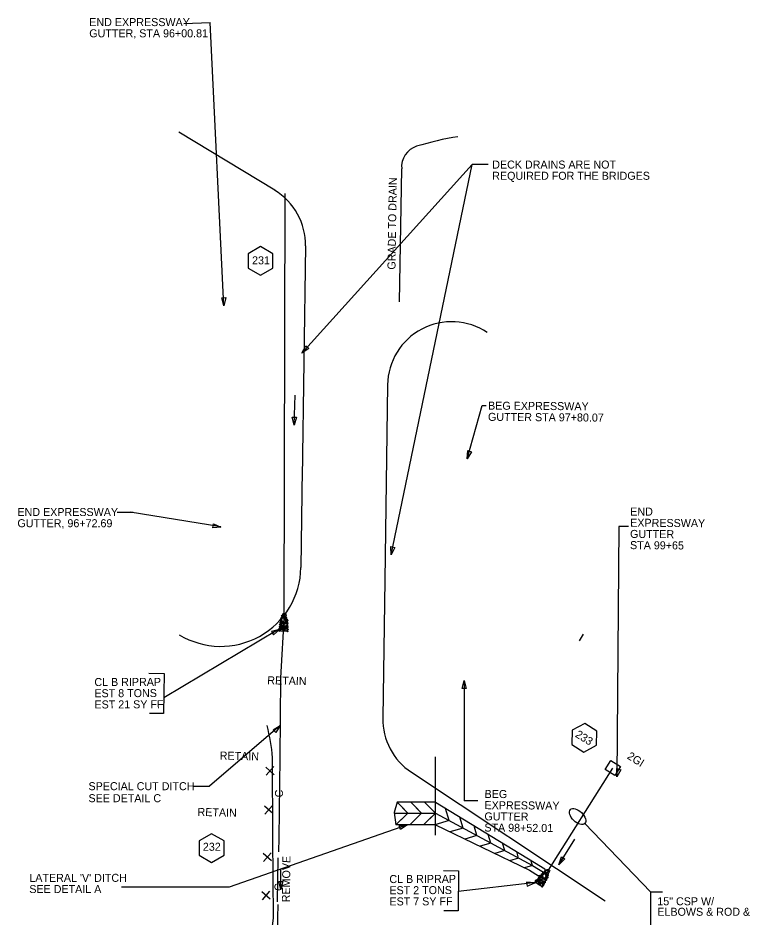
# Model space of a CAD drawing. Extents: x 2384780 to 2405432, y 547869 to 573706.
# Drawn here: x 2397545 to 2398001, y 552847 to 553408 of the extents above; entities that cross this region are included whole.
import ezdxf

# ---------------------------------------------------------------- set-up
doc = ezdxf.new("R2010")
doc.units = 0
for name, color, linetype in [('Old_Level_1', 7, 'Continuous'), ('Old_Level_10', 7, 'Continuous'), ('Old_Level_18', 7, 'Continuous'), ('Old_Level_5', 7, 'Continuous'), ('Old_Level_63', 7, 'Continuous'), ('Old_Level_9', 7, 'Continuous'), ('Prop Drainage Box Number Symbol CELL', 7, 'Continuous'), ('Prop Drainage Structure Pipe CSP 15in', 7, 'Continuous')]:
    doc.layers.add(name, color=color, linetype=linetype)

# ---------------------------------------------------------------- blocks, each defined once
blk = doc.blocks.new('SPOT')
at = {"layer": 'Old_Level_1'}
for p, q in [((-5.48625, 4.61225), (5.48625, -4.61175)), ((-4.608, -5.326), (4.609, 5.325))]:
    blk.add_line(p, q, dxfattribs=at)
blk = doc.blocks.new('RIPRAP')
at = {"layer": 'Old_Level_1'}
for points in [[(-0.002, -0.00625), (-0.00625, -0.00775), (-0.016, -0.0125), (-0.02, -0.00675), (-0.02, -0.003), (-0.008, 0.00275), (-0.002, -0.00025), (-0.002, -0.00625)], [(0.01825, -0.00325), (0.01375, -0.005), (0.00325, -0.00975), (0.00025, -0.00375), (0, 0), (0.01125, 0.005), (0.018, 0.00275), (0.01825, -0.00325)], [(-0.046, -0.12775), (-0.0505, -0.12425), (-0.053, -0.1145), (-0.0485, -0.11), (-0.04475, -0.11), (-0.04, -0.12175), (-0.04225, -0.12625), (-0.046, -0.12775)], [(-0.0485, -0.08525), (-0.0425, -0.0835), (-0.03275, -0.0825), (-0.0305, -0.08925), (-0.03175, -0.0945), (-0.0445, -0.09325), (-0.049, -0.089), (-0.0485, -0.08525)], [(-0.046, -0.1025), (-0.04025, -0.098), (-0.02675, -0.09375), (-0.02, -0.09975), (-0.02, -0.10575), (-0.03625, -0.11225), (-0.044, -0.1085), (-0.046, -0.1025)], [(-0.03675, -0.07275), (-0.04075, -0.06825), (-0.04325, -0.0585), (-0.0395, -0.054), (-0.035, -0.054), (-0.031, -0.0665), (-0.033, -0.0705), (-0.03675, -0.07275)], [(-0.023, -0.1195), (-0.02725, -0.12175), (-0.037, -0.126), (-0.041, -0.1195), (-0.041, -0.11625), (-0.029, -0.1115), (-0.02525, -0.1135), (-0.023, -0.1195)], [(-0.0305, -0.05975), (-0.035, -0.05625), (-0.0375, -0.0465), (-0.033, -0.042), (-0.02925, -0.042), (-0.02475, -0.05375), (-0.02675, -0.05825), (-0.0305, -0.05975)], [(-0.00025, -0.11525), (-0.0145, -0.10575), (-0.0355, -0.078), (-0.0255, -0.056), (-0.00975, -0.051), (0.01725, -0.08475), (0.01525, -0.10425), (0.002, -0.11775)], [(-0.0345, -0.0215), (-0.0265, -0.01775), (-0.007, -0.01125), (0.00375, -0.02075), (0.003, -0.0315), (-0.02075, -0.03775), (-0.03225, -0.032), (-0.0345, -0.024)], [(-0.0275, -0.0395), (-0.023, -0.03925), (-0.014, -0.039), (-0.0115, -0.045), (-0.0115, -0.04875), (-0.0235, -0.049), (-0.0295, -0.04475), (-0.0275, -0.0395)], [(-0.01575, -0.1245), (-0.02025, -0.12125), (-0.022, -0.11125), (-0.0185, -0.10675), (-0.014, -0.10675), (-0.00975, -0.1185), (-0.012, -0.123), (-0.01575, -0.1245)], [(-0.0095, -0.039), (0.00025, -0.0365), (0.0205, -0.036), (0.02775, -0.0495), (0.024, -0.05775), (-0.00075, -0.05675), (-0.009, -0.0485), (-0.0095, -0.039)], [(0.009, -0.07425), (0.0045, -0.07075), (0.00225, -0.061), (0.00625, -0.05625), (0.01, -0.057), (0.01425, -0.06825), (0.01275, -0.072), (0.009, -0.07425)], [(0.012, -0.0355), (0.00825, -0.0295), (0.0035, -0.01775), (0.01025, -0.00925), (0.01825, -0.009), (0.0225, -0.027), (0.01875, -0.033), (0.012, -0.0355)], [(0.01975, -0.07925), (0.01525, -0.07475), (0.01375, -0.06525), (0.01725, -0.0605), (0.02175, -0.0605), (0.02575, -0.07325), (0.0235, -0.077), (0.01975, -0.07925)], [(0.0225, -0.12), (0.0185, -0.11625), (0.01675, -0.10675), (0.0205, -0.102), (0.025, -0.102), (0.0285, -0.114), (0.02625, -0.11775), (0.0225, -0.12)], [(0.02025, -0.07975), (0.02825, -0.07725), (0.04025, -0.077), (0.045, -0.08725), (0.042, -0.0935), (0.02475, -0.092), (0.02025, -0.0855), (0.02025, -0.07975)], [(0.03125, -0.0765), (0.0265, -0.073), (0.02425, -0.06325), (0.0285, -0.0585), (0.03225, -0.05925), (0.03625, -0.0705), (0.035, -0.07425), (0.03125, -0.0765)], [(0.03775, -0.114), (0.03325, -0.11025), (0.031, -0.1005), (0.035, -0.096), (0.03875, -0.09675), (0.043, -0.10775), (0.0415, -0.1115), (0.03775, -0.114)], [(-0.06725, -0.1915), (-0.06125, -0.18975), (-0.0515, -0.18875), (-0.04925, -0.1955), (-0.0505, -0.20075), (-0.06325, -0.1995), (-0.06775, -0.19525), (-0.06725, -0.1915)], [(-0.064, -0.2115), (-0.058, -0.20975), (-0.04825, -0.20875), (-0.046, -0.2155), (-0.04725, -0.22075), (-0.06, -0.2195), (-0.0645, -0.21525), (-0.064, -0.2115)], [(-0.061, -0.17925), (-0.055, -0.17725), (-0.04525, -0.17625), (-0.043, -0.183), (-0.04425, -0.18825), (-0.057, -0.187), (-0.0615, -0.18275), (-0.061, -0.17925)], [(-0.04975, -0.14825), (-0.05425, -0.14475), (-0.05675, -0.135), (-0.05225, -0.1305), (-0.0485, -0.1305), (-0.04375, -0.14225), (-0.046, -0.14675), (-0.04975, -0.14825)], [(-0.04975, -0.17575), (-0.05375, -0.1705), (-0.05675, -0.16075), (-0.05225, -0.157), (-0.04875, -0.157), (-0.04375, -0.169), (-0.046, -0.1735), (-0.04975, -0.17575)], [(-0.032, -0.15425), (-0.03625, -0.15575), (-0.046, -0.158), (-0.0505, -0.15375), (-0.05075, -0.15075), (-0.041, -0.146), (-0.035, -0.14825), (-0.03275, -0.152)], [(-0.05075, -0.19675), (-0.0405, -0.195), (-0.021, -0.194), (-0.01375, -0.208), (-0.018, -0.21775), (-0.042, -0.21675), (-0.0505, -0.20725), (-0.05075, -0.19675)], [(-0.04275, -0.12825), (-0.03225, -0.126), (-0.012, -0.1275), (-0.00575, -0.1395), (-0.009, -0.15), (-0.033, -0.1485), (-0.04375, -0.13875), (-0.04275, -0.12825)], [(-0.0355, -0.17625), (-0.037, -0.1725), (-0.04125, -0.16275), (-0.03525, -0.158), (-0.0315, -0.158), (-0.02675, -0.17075), (-0.031, -0.174), (-0.0355, -0.17625)], [(-0.012, -0.187), (-0.01875, -0.19075), (-0.033, -0.1935), (-0.039, -0.1875), (-0.039, -0.1815), (-0.02275, -0.17675), (-0.01525, -0.17875), (-0.012, -0.187)], [(-0.0215, -0.16975), (-0.02625, -0.1655), (-0.0285, -0.15575), (-0.024, -0.15125), (-0.02025, -0.15175), (-0.01625, -0.163), (-0.01775, -0.1675), (-0.0215, -0.16975)], [(0.00075, -0.15075), (0.0045, -0.15875), (0.011, -0.179), (0.0015, -0.18875), (-0.009, -0.189), (-0.01475, -0.16525), (-0.012, -0.153), (-0.0015, -0.1515)], [(-0.0115, -0.204), (-0.00425, -0.2025), (0.0085, -0.20225), (0.01275, -0.21275), (0.01125, -0.2185), (-0.0075, -0.21675), (-0.01225, -0.21075), (-0.0115, -0.204)], [(-0.00575, -0.118), (0.00025, -0.1155), (0.0085, -0.1175), (0.0125, -0.12425), (0.01025, -0.128), (-0.00175, -0.12825), (-0.00575, -0.12175), (-0.00575, -0.118)], [(0.04, -0.14075), (0.03075, -0.14625), (0.009, -0.15575), (-0.004, -0.14175), (-0.00425, -0.132), (0.024, -0.123), (0.03825, -0.1285), (0.0425, -0.1405)], [(0.00625, -0.2035), (0.00175, -0.19975), (-0.001, -0.19), (0.0035, -0.1855), (0.00725, -0.1855), (0.012, -0.1975), (0.01, -0.202), (0.00625, -0.2035)], [(0.01625, -0.174), (0.0125, -0.17075), (0.009, -0.16), (0.0135, -0.1555), (0.01725, -0.15625), (0.022, -0.168), (0.02075, -0.17175), (0.01625, -0.174)], [(0.026, -0.18075), (0.03225, -0.18875), (0.03875, -0.20825), (0.02925, -0.219), (0.01875, -0.21675), (0.012, -0.193), (0.01575, -0.184), (0.026, -0.17925)], [(0.0205, -0.15575), (0.0265, -0.15325), (0.03475, -0.15525), (0.03875, -0.162), (0.0365, -0.16575), (0.0245, -0.166), (0.0205, -0.1595), (0.0205, -0.15575)], [(0.04925, -0.17425), (0.044, -0.17875), (0.03525, -0.1805), (0.02975, -0.177), (0.0295, -0.171), (0.0415, -0.16925), (0.0475, -0.1705), (0.04925, -0.17425)], [(0.048, -0.1195), (0.04425, -0.12325), (0.036, -0.12575), (0.03, -0.122), (0.02975, -0.1155), (0.04175, -0.11375), (0.04775, -0.11575), (0.048, -0.1195)], [(0.0335, -0.189), (0.0395, -0.18675), (0.04775, -0.18875), (0.0515, -0.1955), (0.04925, -0.19925), (0.03725, -0.1995), (0.0335, -0.19275), (0.0335, -0.189)], [(0.043, -0.162), (0.03825, -0.1585), (0.036, -0.14875), (0.04, -0.144), (0.04375, -0.14475), (0.048, -0.15575), (0.04675, -0.1595), (0.043, -0.162)], [(0.04325, -0.22375), (0.0385, -0.22025), (0.03625, -0.2105), (0.0405, -0.20575), (0.04425, -0.2065), (0.0485, -0.2175), (0.047, -0.22125), (0.04325, -0.22375)]]:
    blk.add_lwpolyline(points, dxfattribs=at)
blk = doc.blocks.new('IN')
at = {"layer": 'Old_Level_9'}
blk.add_lwpolyline([(-0.07025, 0.067), (0.07025, 0.067), (0.07025, -0.067), (-0.07025, -0.067)], close=True, dxfattribs=at)
blk = doc.blocks.new('BUBBLE')
at = {"layer": 'Old_Level_10'}
blk.add_ellipse((0, 0), major_axis=(192, 154), ratio=0.548538, dxfattribs=at)

msp = doc.modelspace()

# ---------------------------------------------------------------- linework, layer by layer
at = {"layer": 'Old_Level_1'}
for p, q in [((2397782.77, 553230.83), (2397784.07, 553313.8)), ((2397710.78, 553035.93), (2397711.32, 553298.46)), ((2397706.84, 553025.9), (2397635.51, 552983.4)), ((2397706.58, 552856.04), (2397706.93, 552883.56)), ((2397866.04, 552867.96), (2397819.39, 552862.45))]:
    msp.add_line(p, q, dxfattribs=at)
for points in [[(2397704.01, 553022.73), (2397707.87, 553026.14), (2397702.86, 553024.95)], [(2397905.7, 552953.76), (2397905.97, 552962.7), (2397898.36, 552967.41), (2397890.48, 552963.18), (2397890.2, 552954.23), (2397897.81, 552949.52)], [(2397862.34, 552865.85), (2397867.08, 552867.86), (2397861.95, 552868.32)]]:
    msp.add_lwpolyline(points, close=True, dxfattribs=at)
for points in [[(2397626.27, 552998.73), (2397635.7, 552998.61), (2397635.38, 552973.53), (2397626.54, 552973.64)], [(2397810.12, 552875.53), (2397819.56, 552875.41), (2397819.24, 552850.33), (2397810.4, 552850.44)]]:
    msp.add_lwpolyline(points, dxfattribs=at)
for centre, radius, start, end in [((2397846.96, 553154.2), 181.81, 98.797, 107.1318), ((2397797.34, 553315.2), 13.34, 107.1318, 186.0132)]:
    msp.add_arc(centre, radius, start, end, dxfattribs=at)
at = {"layer": 'Old_Level_18'}
for p, q in [((2397805.07, 552918.24), (2397781.14, 552918.24)), ((2397787.94, 552911.44), (2397781.14, 552918.24)), ((2397787.94, 552911.44), (2397783.65, 552915.73)), ((2397796.5, 552911.44), (2397789.71, 552918.24)), ((2397796.5, 552911.44), (2397792.22, 552915.73)), ((2397805.07, 552911.44), (2397798.27, 552918.24)), ((2397805.07, 552911.44), (2397800.79, 552915.73)), ((2397805.07, 552918.24), (2397866.93, 552880.59)), ((2397787.94, 552911.44), (2397780.48, 552903.99)), ((2397787.94, 552911.44), (2397783.65, 552907.16)), ((2397787.94, 552911.44), (2397805.07, 552911.44)), ((2397796.5, 552911.44), (2397789.05, 552903.99)), ((2397796.5, 552911.44), (2397792.22, 552907.16)), ((2397805.07, 552911.44), (2397797.62, 552903.99)), ((2397805.07, 552911.44), (2397800.79, 552907.16)), ((2397805.07, 552911.44), (2397865.7, 552878.62)), ((2397813.73, 552906.76), (2397811.47, 552914.34)), ((2397805.07, 552903.99), (2397780.48, 552903.99)), ((2397813.73, 552906.76), (2397804.83, 552904.11)), ((2397805.07, 552903.99), (2397863.84, 552875.67)), ((2397822.39, 552902.07), (2397820.35, 552908.94)), ((2397822.39, 552902.07), (2397814.15, 552899.62)), ((2397831.05, 552897.38), (2397829.22, 552903.54)), ((2397831.05, 552897.38), (2397823.47, 552895.12)), ((2397839.71, 552892.69), (2397833.04, 552890.7)), ((2397839.71, 552892.69), (2397838.09, 552898.14)), ((2397848.37, 552888), (2397846.96, 552892.74)), ((2397848.37, 552888), (2397842.11, 552886.14)), ((2397857.03, 552883.31), (2397855.84, 552887.34)), ((2397857.03, 552883.31), (2397851.44, 552881.65)), ((2397865.7, 552878.62), (2397864.71, 552881.94)), ((2397865.7, 552878.62), (2397860.76, 552877.15)), ((2397865.7, 552878.62), (2397874.21, 552873.38)), ((2397866.93, 552880.59), (2397873.45, 552876.58)), ((2397874.21, 552873.38), (2397873.45, 552876.58)), ((2397863.84, 552875.67), (2397869.41, 552872.24)), ((2397874.21, 552873.38), (2397869.41, 552872.24))]:
    msp.add_line(p, q, dxfattribs=at)
for points in [[(2397710.78, 553035.93), (2397708.47, 552995.97), (2397708.04, 552945.97), (2397707.42, 552895.97), (2397707.26, 552887.17)], [(2397781.14, 552918.24), (2397779.36, 552911.75), (2397780.48, 552903.99)], [(2397779.37, 552911.44), (2397805.07, 552911.44)], [(2397805.07, 552911.44), (2397865.7, 552878.62)], [(2397865.7, 552878.62), (2397874.21, 552873.38)], [(2397706.69, 552854.23), (2397706.55, 552845.98), (2397705.45, 552795.99), (2397704.1, 552746), (2397706.56, 552697.52)]]:
    msp.add_lwpolyline(points, dxfattribs=at)
at = {"layer": 'Old_Level_5'}
for p, q in [((2397647.98, 553404.66), (2397664.53, 553405.18)), ((2397673.14, 553228.37), (2397664.53, 553405.18)), ((2397721.8, 553198.73), (2397828.08, 553316.53)), ((2397777.58, 553072.77), (2397828.08, 553316.53)), ((2397838.08, 553316.53), (2397828.08, 553316.53)), ((2397716.9, 553153.77), (2397717.47, 553172.55)), ((2397824.93, 553132.79), (2397834.39, 553165.96)), ((2397834.39, 553165.96), (2397836.77, 553165.96)), ((2397606.45, 553099.49), (2397616.45, 553099.49)), ((2397671.19, 553090.16), (2397614.57, 553099.49)), ((2397919.69, 553090.41), (2397918.32, 552934.04)), ((2397925.7, 553090.41), (2397919.69, 553090.41)), ((2397823.1, 552994.23), (2397823.07, 552919.05)), ((2397708.21, 552966.06), (2397663.99, 552928.23)), ((2397653.99, 552928.23), (2397663.99, 552928.23)), ((2397831.53, 552919.05), (2397823.07, 552919.05)), ((2397787.69, 552903.99), (2397676.46, 552865.23)), ((2397939.47, 552862.3), (2397898.37, 552904.88)), ((2397882.13, 552879.2), (2397892.14, 552895.1)), ((2397708.52, 552863.62), (2397708.52, 552876.68)), ((2397676.46, 552865.23), (2397609.12, 552865.23)), ((2397939.47, 552862.3), (2397939.47, 552830.85)), ((2397939.47, 552862.3), (2397946.79, 552862.3))]:
    msp.add_line(p, q, dxfattribs=at)
for points in [[(2397674.24, 553233.4), (2397673.14, 553228.37), (2397671.75, 553233.33)], [(2397726.08, 553201.6), (2397721.8, 553198.73), (2397724.22, 553203.28)], [(2397718.3, 553158.73), (2397716.9, 553153.77), (2397715.8, 553158.81)], [(2397827.69, 553137.15), (2397824.93, 553132.79), (2397825.32, 553137.93)], [(2397666.49, 553092.14), (2397671.23, 553090.13), (2397666.1, 553089.67)], [(2397779.82, 553077.41), (2397777.58, 553072.77), (2397777.37, 553077.92)], [(2397821.85, 552989.23), (2397823.1, 552994.23), (2397824.35, 552989.23)], [(2397703.74, 552963.5), (2397708.21, 552966.06), (2397705.47, 552961.7)], [(2397920.82, 552938.54), (2397918.32, 552934.04), (2397918.41, 552939.19)], [(2397782.56, 552903.53), (2397787.69, 552903.99), (2397783.38, 552901.17)], [(2397885.85, 552882.77), (2397882.13, 552879.2), (2397883.74, 552884.1)], [(2397709.77, 552868.62), (2397708.52, 552863.62), (2397707.27, 552868.62)]]:
    msp.add_lwpolyline(points, close=True, dxfattribs=at)
at = {"layer": 'Old_Level_63'}
for p, q in [((2397704.78, 553300.46), (2397644.86, 553336.77)), ((2397724.04, 553265.68), (2397721.96, 553120.91)), ((2397775.22, 553178.95), (2397773.47, 553056.9)), ((2397722.01, 553126.22), (2397721.13, 553064.85)), ((2397773.47, 553056.9), (2397772.24, 552970.84)), ((2397894.97, 553018.94), (2397897.63, 553023.17)), ((2397805.07, 552897.65), (2397805.07, 552946.52)), ((2397790.12, 552936.94), (2397911.17, 552856.6))]:
    msp.add_line(p, q, dxfattribs=at)
msp.add_lwpolyline([(2397693.72, 552673.71), (2397692.99, 552695.86), (2397696.21, 552746.13), (2397697.57, 552792.18), (2397703.99, 552846.02), (2397703.68, 552896.03), (2397703.5, 552946.04)], dxfattribs=at)
for centre, radius, start, end in [((2397684.04, 553266.25), 40, 359.1783, 58.7813), ((2397815.22, 553178.37), 40, 56.1439, 179.1782), ((2397671.14, 553065.57), 50, 238.8093, 359.1784), ((2397574.04, 552933.73), 130.05, 5.4325, 14.402), ((2397812.23, 552970.27), 40, 179.1786, 236.4299)]:
    msp.add_arc(centre, radius, start, end, dxfattribs=at)
at = {"layer": 'Prop Drainage Box Number Symbol CELL'}
for points in [[(2397695.98, 553265.32), (2397688.23, 553260.84), (2397688.23, 553251.89), (2397695.98, 553247.42), (2397703.73, 553251.89), (2397703.73, 553260.84)], [(2397665.43, 552898.56), (2397657.68, 552894.08), (2397657.68, 552885.13), (2397665.43, 552880.66), (2397673.18, 552885.13), (2397673.18, 552894.08)]]:
    msp.add_lwpolyline(points, close=True, dxfattribs=at)
at = {"layer": 'Prop Drainage Structure Pipe CSP 15in'}
msp.add_line((2397875.74, 552875.78), (2397915.9, 552939.58), dxfattribs=at)

# ---------------------------------------------------------------- block references
at = {"layer": 'Old_Level_5'}
for name, p, xscale, yscale, rotation in [('RIPRAP', (2397710.78, 553035.93), 50, 50.00000000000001, -0.7239529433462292), ('IN', (2397915.9, 552939.58), 49.99999999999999, 50, -32.19788089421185), ('BUBBLE', (2397893.86, 552909.25), 0.025500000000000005, 0.025499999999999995, 97.2775334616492), ('RIPRAP', (2397875.65, 552875.81), 50, 50, -32.197880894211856)]:
    msp.add_blockref(name, p, dxfattribs=dict(at, xscale=xscale, yscale=yscale, rotation=rotation))
at = {"layer": 'Old_Level_63', "xscale": 0.49999999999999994, "yscale": 0.5000000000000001, "rotation": 89.10156575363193}
for p in [(2397701.83, 552937.75), (2397701.08, 552913.41), (2397700.18, 552883.89), (2397699.44, 552859.97)]:
    msp.add_blockref('SPOT', p, dxfattribs=at)

# ---------------------------------------------------------------- texts
at = {"layer": 'Old_Level_1'}
for s, rotation, p in [('GRADE TO DRAIN', 89.1015, (2397780.16, 553250.89)), ('BEG EXPRESSWAY', 359.6141, (2397837.97, 553163.45)), ('GUTTER STA 97+80.07', 359.6141, (2397837.92, 553156.45)), ('END ', 359.6141, (2397926.73, 553097.32)), ('EXPRESSWAY', 359.6141, (2397926.68, 553090.32)), ('GUTTER ', 359.6141, (2397926.63, 553083.32)), ('STA 99+65', 359.6141, (2397926.59, 553076.32)), ('CL B RIPRAP', 0.2063, (2397592.23, 552990.77)), ('RETAIN', 358.6682, (2397700.1, 552991.91)), ('EST 8 TONS ', 0.2063, (2397592.25, 552983.77)), ('EST 21 SY FF', 0.2063, (2397592.28, 552976.77)), ('233', 328.2528, (2397891.95, 552959.33)), ('RETAIN', 358.6682, (2397670.42, 552944.89)), ('2GI', 327.801, (2397924.33, 552945.77)), ('RETAIN', 358.6682, (2397656.57, 552909.67)), ('REMOVE', 89.276, (2397714.29, 552855.68)), ('CL B RIPRAP', 0.2063, (2397776.37, 552867.71)), ('EST 2 TONS ', 0.2063, (2397776.4, 552860.71)), ('EST 7 SY FF', 0.2063, (2397776.42, 552853.71))]:
    msp.add_text(s, height=5, rotation=rotation, dxfattribs=at).set_placement(p)
at = {"layer": 'Old_Level_5'}
for s, p in [('END EXPRESSWAY', (2397589.04, 553403.02)), ('GUTTER, STA 96+00.81', (2397589.04, 553396.02)), ('DECK DRAINS ARE NOT', (2397840.58, 553314.03)), ('REQUIRED FOR THE BRIDGES', (2397840.58, 553307.03)), ('END EXPRESSWAY', (2397544.21, 553096.99)), ('GUTTER, 96+72.69', (2397544.21, 553089.99)), ('SPECIAL CUT DITCH', (2397588.56, 552925.73)), ('SEE DETAIL C', (2397588.56, 552918.23)), ("LATERAL 'V' DITCH", (2397551.62, 552868.48)), ('SEE DETAIL A', (2397551.62, 552861.48))]:
    msp.add_text(s, height=5, dxfattribs=at).set_placement(p)
for s, rotation, p in [('BEG ', 359.6141, (2397835.81, 552920.89)), ('EXPRESSWAY', 359.6141, (2397835.76, 552913.89)), ('GUTTER ', 359.6141, (2397835.71, 552906.89)), ('STA 98+52.01', 359.6141, (2397835.66, 552899.89)), ('C', 89.1016, (2397709.59, 552862.73)), ('15" CSP W/', 0.0044, (2397943.64, 552853.83)), ('ELBOWS & ROD &', 0.0044, (2397943.64, 552847.28))]:
    msp.add_text(s, height=5, rotation=rotation, dxfattribs=at).set_placement(p)
at = {"layer": 'Old_Level_63'}
msp.add_text('C', height=5, rotation=89.1016, dxfattribs=at).set_placement((2397709.95, 552921.2))
at = {"layer": 'Prop Drainage Box Number Symbol CELL'}
for s, p in [('231', (2397690.67, 553254.2)), ('232', (2397659.95, 552887.89))]:
    msp.add_text(s, height=5, rotation=360, dxfattribs=at).set_placement(p)

doc.saveas('drawing.dxf')
